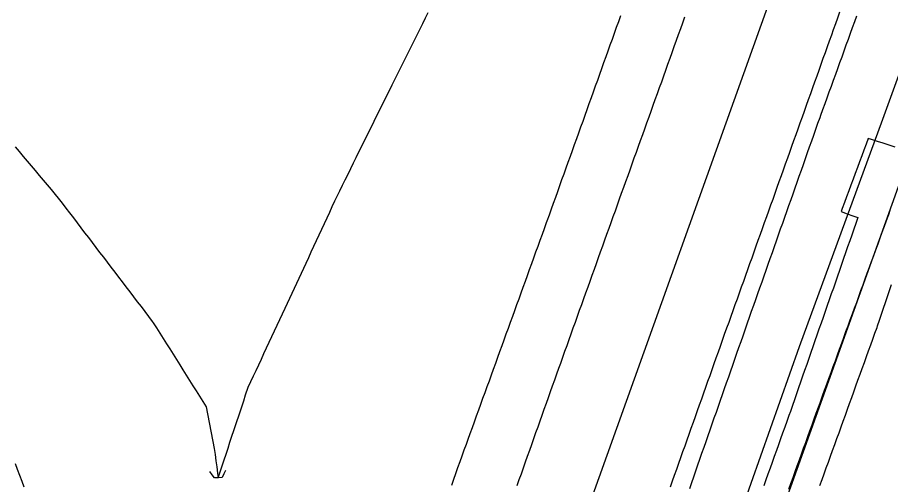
# Model space of a CAD drawing. Extents: x 1901471 to 1963503, y 756461 to 799997.
# Drawn here: x 1940925 to 1941065.3, y 780867.7 to 780942.7 of the extents above; entities that cross this region are included whole.
import ezdxf

# ---------------------------------------------------------------- set-up
doc = ezdxf.new("R2010")
doc.units = 0
for name, color, linetype in [('Default', 7, 'Continuous'), ('RD_EX_Bridge', 7, 'Continuous'), ('RD_EX_DR_ErosCtrl', 7, 'Continuous'), ('RD_EX_Fence_Other', 7, 'Continuous'), ('RD_EX_H2O', 7, 'Continuous'), ('RD_EX_Road', 7, 'Continuous'), ('RD_HC_Cl', 7, 'Continuous')]:
    doc.layers.add(name, color=color, linetype=linetype)

# ---------------------------------------------------------------- blocks, each defined once
blk = doc.blocks.new('CB')
at = {"layer": 'Default'}
blk.add_lwpolyline([(0.11, -0.127), (0.055, -0.095), (0, -0.063), (0, 0), (0, 0.063), (0.055, 0.095), (0.11, 0.127)], dxfattribs=at)

msp = doc.modelspace()

# ---------------------------------------------------------------- linework, layer by layer
at = {"layer": 'RD_EX_DR_ErosCtrl'}
for points in [[(1941066.01, 780921.89), (1941065.07, 780922.2), (1941064.12, 780922.5), (1941063.18, 780922.81), (1941062.24, 780923.11), (1941061.69, 780923.29), (1941061.34, 780922.35), (1941061, 780921.41), (1941060.65, 780920.47), (1941060.3, 780919.53), (1941059.96, 780918.6), (1941059.61, 780917.66), (1941059.26, 780916.72), (1941058.92, 780915.78), (1941058.57, 780914.84), (1941058.23, 780913.91), (1941057.88, 780912.97), (1941057.53, 780912.03), (1941057.35, 780911.52), (1941058.29, 780911.19), (1941059.22, 780910.87), (1941060.04, 780910.58), (1941059.71, 780909.64), (1941059.38, 780908.69), (1941059.05, 780907.75), (1941058.72, 780906.81), (1941058.39, 780905.86), (1941058.06, 780904.92), (1941057.73, 780903.97), (1941057.4, 780903.03), (1941057.07, 780902.08), (1941056.74, 780901.14), (1941056.42, 780900.2), (1941056.09, 780899.25), (1941055.76, 780898.31), (1941055.43, 780897.36), (1941055.1, 780896.42), (1941054.77, 780895.48), (1941054.44, 780894.53), (1941054.11, 780893.59), (1941053.78, 780892.64), (1941053.45, 780891.7), (1941053.13, 780890.75), (1941052.8, 780889.81), (1941052.47, 780888.87), (1941052.14, 780887.92), (1941051.81, 780886.98), (1941051.48, 780886.03), (1941051.15, 780885.09), (1941050.82, 780884.14), (1941050.49, 780883.2), (1941050.16, 780882.26), (1941049.83, 780881.31), (1941049.51, 780880.37), (1941049.18, 780879.42), (1941048.95, 780878.77), (1941048.61, 780877.83), (1941048.28, 780876.89), (1941047.94, 780875.95), (1941047.6, 780875.01), (1941047.26, 780874.07), (1941046.93, 780873.13), (1941046.93, 780873.13), (1941046.59, 780872.18), (1941046.25, 780871.24), (1941045.92, 780870.3), (1941045.58, 780869.36), (1941045.24, 780868.42), (1941044.9, 780867.48)], [(1941053.94, 780867.54), (1941054.28, 780868.48), (1941054.62, 780869.42), (1941054.96, 780870.36), (1941055.3, 780871.3), (1941055.64, 780872.24), (1941055.98, 780873.18), (1941056.32, 780874.12), (1941056.32, 780874.12), (1941056.66, 780875.06), (1941057, 780876), (1941057.34, 780876.94), (1941057.68, 780877.88), (1941058.02, 780878.82), (1941058.36, 780879.77), (1941058.7, 780880.71), (1941059.04, 780881.65), (1941059.37, 780882.59), (1941059.71, 780883.53), (1941060.05, 780884.47), (1941060.39, 780885.41), (1941060.73, 780886.35), (1941061.07, 780887.29), (1941061.41, 780888.23), (1941061.75, 780889.17), (1941062.09, 780890.11), (1941062.43, 780891.05), (1941062.77, 780891.99), (1941063.11, 780892.93), (1941063.19, 780893.17), (1941063.52, 780894.11), (1941063.84, 780895.06), (1941064.16, 780896.01), (1941064.49, 780896.95), (1941064.81, 780897.9), (1941065.13, 780898.84), (1941065.45, 780899.79)]]:
    msp.add_lwpolyline(points, dxfattribs=at)
at = {"layer": 'RD_EX_Fence_Other'}
msp.add_lwpolyline([(1941119.95, 781082.21), (1941101.45, 781029.76), (1941079.78, 780969.79), (1941064.01, 780926.33), (1941050.62, 780889.8), (1941031.96, 780837.1), (1941011.64, 780779.47), (1940993.9, 780729.41), (1940976.11, 780680.54), (1940959.84, 780635.74)], dxfattribs=at)
at = {"layer": 'RD_EX_H2O'}
for points in [[(1940924.64, 780921.93), (1940925.28, 780921.16), (1940925.92, 780920.4), (1940926.56, 780919.64), (1940927.2, 780918.87), (1940927.84, 780918.11), (1940928.49, 780917.34), (1940929.13, 780916.58), (1940929.77, 780915.81), (1940930.41, 780915.05), (1940931.05, 780914.28), (1940931.55, 780913.69), (1940932.15, 780912.9), (1940932.76, 780912.1), (1940932.76, 780912.1), (1940933.36, 780911.31), (1940933.97, 780910.52), (1940934.57, 780909.73), (1940935.17, 780908.94), (1940935.78, 780908.14), (1940936.38, 780907.35), (1940936.99, 780906.56), (1940937.59, 780905.77), (1940938.19, 780904.97), (1940938.8, 780904.18), (1940939.4, 780903.39), (1940940.01, 780902.6), (1940940.61, 780901.8), (1940941.21, 780901.01), (1940941.82, 780900.22), (1940942.42, 780899.43), (1940943.03, 780898.64), (1940943.63, 780897.84), (1940944.23, 780897.05), (1940944.84, 780896.26), (1940945.44, 780895.47), (1940946.05, 780894.67), (1940946.65, 780893.88), (1940946.8, 780893.68), (1940947.33, 780892.84), (1940947.86, 780891.99), (1940948.4, 780891.15), (1940948.93, 780890.31), (1940949.46, 780889.46), (1940949.99, 780888.62), (1940950.52, 780887.78), (1940951.05, 780886.93), (1940951.58, 780886.09), (1940952.11, 780885.25), (1940952.64, 780884.4), (1940953.17, 780883.56), (1940953.7, 780882.72), (1940954.23, 780881.87), (1940954.76, 780881.03), (1940955.29, 780880.19), (1940956.59, 780873.49), (1940956.73, 780872.5), (1940956.86, 780871.51), (1940957, 780870.52), (1940957.14, 780869.53), (1940957.24, 780868.79), (1940957.56, 780869.74), (1940957.87, 780870.69), (1940958.19, 780871.63), (1940958.5, 780872.58), (1940958.82, 780873.53), (1940959.13, 780874.48), (1940959.45, 780875.43), (1940959.76, 780876.38), (1940960.08, 780877.33), (1940960.71, 780879.23), (1940961.02, 780880.18), (1940961.34, 780881.13), (1940961.65, 780882.07), (1940962.06, 780883.32), (1940962.49, 780884.22), (1940962.91, 780885.13), (1940963.33, 780886.03), (1940963.75, 780886.94), (1940964.18, 780887.85), (1940964.6, 780888.75), (1940966.29, 780892.38), (1940966.71, 780893.29), (1940967.13, 780894.19), (1940967.56, 780895.1), (1940967.98, 780896.01), (1940971.36, 780903.26), (1940971.78, 780904.16), (1940972.2, 780905.07), (1940972.62, 780905.98), (1940973.05, 780906.88), (1940973.47, 780907.79), (1940973.89, 780908.69), (1940974.31, 780909.6), (1940974.74, 780910.51), (1940975.16, 780911.41), (1940975.58, 780912.32), (1940976, 780913.23), (1940976.43, 780914.13), (1940976.77, 780914.86), (1940977.21, 780915.75), (1940977.65, 780916.65), (1940978.1, 780917.55), (1940978.54, 780918.44), (1940978.99, 780919.34), (1940979.43, 780920.23), (1940985.21, 780931.88), (1940990.1, 780941.73), (1940990.55, 780942.63), (1940990.99, 780943.52)], [(1941048.95, 780866.93), (1941049.28, 780867.87), (1941049.62, 780868.82), (1941049.96, 780869.76), (1941050.3, 780870.7), (1941050.64, 780871.64), (1941050.98, 780872.58), (1941051.32, 780873.52), (1941051.66, 780874.46), (1941052, 780875.4), (1941052.33, 780876.34), (1941052.67, 780877.28), (1941053.01, 780878.22), (1941053.35, 780879.16), (1941053.69, 780880.11), (1941054.01, 780880.99), (1941054.35, 780881.93), (1941054.69, 780882.87), (1941055.04, 780883.81), (1941055.38, 780884.74), (1941055.72, 780885.68), (1941056.07, 780886.62), (1941056.41, 780887.56), (1941056.75, 780888.5), (1941057.09, 780889.44), (1941057.44, 780890.38), (1941057.78, 780891.32), (1941058.12, 780892.26), (1941058.47, 780893.2), (1941058.81, 780894.14), (1941059.15, 780895.08), (1941059.5, 780896.01), (1941059.84, 780896.95), (1941060.18, 780897.89), (1941060.52, 780898.83), (1941060.87, 780899.77), (1941061.21, 780900.71), (1941061.55, 780901.65), (1941061.9, 780902.59), (1941062.24, 780903.53), (1941062.58, 780904.47), (1941062.93, 780905.41), (1941063.27, 780906.35), (1941063.61, 780907.29), (1941063.95, 780908.22), (1941064.3, 780909.16), (1941064.64, 780910.1), (1941064.98, 780911.04), (1941065.24, 780911.74)]]:
    msp.add_lwpolyline(points, dxfattribs=at)
at = {"layer": 'RD_EX_Road'}
for points in [[(1941021.88, 780942.95), (1941021.54, 780942.01), (1941021.21, 780941.07), (1941020.87, 780940.13), (1941020.53, 780939.19), (1941020.19, 780938.25), (1941019.86, 780937.31), (1941019.52, 780936.37), (1941019.18, 780935.42), (1941018.84, 780934.48), (1941018.51, 780933.54), (1941018.17, 780932.6), (1941017.83, 780931.66), (1941017.5, 780930.72), (1941017.16, 780929.78), (1941016.82, 780928.84), (1941016.48, 780927.89), (1941016.15, 780926.95), (1941015.81, 780926.01), (1941015.47, 780925.07), (1941015.13, 780924.13), (1941014.8, 780923.19), (1941014.46, 780922.25), (1941014.12, 780921.31), (1941013.78, 780920.36), (1941013.45, 780919.42), (1941013.11, 780918.48), (1941012.77, 780917.54), (1941012.43, 780916.6), (1941012.1, 780915.66), (1941011.76, 780914.72), (1941011.42, 780913.78), (1941011.08, 780912.83), (1941010.75, 780911.89), (1941010.41, 780910.95), (1941010.07, 780910.01), (1941009.96, 780909.7), (1941009.62, 780908.76), (1941009.28, 780907.82), (1941008.94, 780906.88), (1941008.59, 780905.94), (1941008.25, 780905), (1941007.91, 780904.06), (1941007.57, 780903.12), (1941007.23, 780902.18), (1941006.89, 780901.23), (1941006.55, 780900.29), (1941006.21, 780899.35), (1941005.87, 780898.41), (1941005.53, 780897.47), (1941005.19, 780896.53), (1941004.85, 780895.59), (1941004.51, 780894.65), (1941004.16, 780893.71), (1941003.82, 780892.77), (1941003.48, 780891.83), (1941003.14, 780890.89), (1941002.8, 780889.95), (1941002.46, 780889.01), (1941002.12, 780888.07), (1941001.78, 780887.13), (1941001.44, 780886.19), (1941001.1, 780885.25), (1941000.76, 780884.31), (1941000.76, 780884.31), (1941000.42, 780883.37), (1941000.08, 780882.43), (1940999.73, 780881.49), (1940999.39, 780880.55), (1940999.05, 780879.61), (1940998.71, 780878.67), (1940998.37, 780877.73), (1940998.03, 780876.79), (1940997.69, 780875.85), (1940997.35, 780874.91), (1940997.07, 780874.13), (1940996.73, 780873.19), (1940996.39, 780872.25), (1940996.06, 780871.31), (1940995.72, 780870.36), (1940995.39, 780869.42), (1940995.05, 780868.48), (1940994.71, 780867.54)], [(1941032.19, 780942.75), (1941031.85, 780941.81), (1941031.52, 780940.87), (1941031.18, 780939.93), (1941030.84, 780938.99), (1941030.47, 780937.97), (1941030.14, 780937.03), (1941029.8, 780936.09), (1941029.46, 780935.14), (1941029.12, 780934.2), (1941028.78, 780933.26), (1941028.45, 780932.32), (1941028.11, 780931.38), (1941027.77, 780930.44), (1941027.43, 780929.5), (1941027.09, 780928.56), (1941026.76, 780927.62), (1941026.42, 780926.67), (1941026.08, 780925.73), (1941025.74, 780924.79), (1941025.4, 780923.85), (1941025.07, 780922.91), (1941024.73, 780921.97), (1941024.39, 780921.03), (1941024.05, 780920.09), (1941023.71, 780919.15), (1941023.38, 780918.2), (1941023.04, 780917.26), (1941022.7, 780916.32), (1941022.36, 780915.38), (1941022.02, 780914.44), (1941021.69, 780913.5), (1941021.35, 780912.56), (1941021.01, 780911.62), (1941020.67, 780910.68), (1941020.33, 780909.73), (1941020, 780908.79), (1941019.66, 780907.85), (1941019.32, 780906.91), (1941018.98, 780905.97), (1941018.64, 780905.03), (1941018.31, 780904.09), (1941017.97, 780903.15), (1941017.63, 780902.2), (1941017.29, 780901.26), (1941016.95, 780900.32), (1941016.62, 780899.38), (1941016.28, 780898.44), (1941015.94, 780897.5), (1941015.6, 780896.56), (1941015.26, 780895.62), (1941014.93, 780894.68), (1941014.59, 780893.73), (1941014.25, 780892.79), (1941013.91, 780891.85), (1941013.57, 780890.91), (1941013.24, 780889.97), (1941012.9, 780889.03), (1941012.56, 780888.09), (1941012.22, 780887.15), (1941011.93, 780886.33), (1941011.6, 780885.39), (1941011.26, 780884.45), (1941010.93, 780883.51), (1941010.59, 780882.56), (1941010.59, 780882.56), (1941010.26, 780881.62), (1941009.92, 780880.68), (1941009.58, 780879.74), (1941009.25, 780878.79), (1941008.91, 780877.85), (1941008.58, 780876.91), (1941008.24, 780875.97), (1941007.91, 780875.03), (1941007.57, 780874.08), (1941007.24, 780873.14), (1941006.9, 780872.2), (1941006.57, 780871.26), (1941006.23, 780870.32), (1941005.9, 780869.37), (1941005.56, 780868.43), (1941005.23, 780867.49)], [(1941057.09, 780943.54), (1941056.76, 780942.6), (1941056.42, 780941.66), (1941056.08, 780940.72), (1941055.77, 780939.85), (1941055.43, 780938.91), (1941055.1, 780937.97), (1941054.76, 780937.03), (1941054.42, 780936.09), (1941054.09, 780935.15), (1941053.75, 780934.2), (1941053.41, 780933.26), (1941053.08, 780932.32), (1941052.74, 780931.38), (1941052.4, 780930.44), (1941052.07, 780929.5), (1941051.73, 780928.55), (1941051.39, 780927.61), (1941051.06, 780926.67), (1941050.72, 780925.73), (1941050.38, 780924.79), (1941050.05, 780923.85), (1941049.71, 780922.91), (1941049.37, 780921.96), (1941049.04, 780921.02), (1941048.7, 780920.08), (1941048.36, 780919.14), (1941048.03, 780918.2), (1941047.69, 780917.26), (1941047.35, 780916.31), (1941047.01, 780915.37), (1941046.68, 780914.43), (1941046.34, 780913.49), (1941046, 780912.55), (1941045.67, 780911.61), (1941045.33, 780910.67), (1941044.99, 780909.72), (1941044.66, 780908.78), (1941044.32, 780907.84), (1941043.98, 780906.9), (1941043.65, 780905.96), (1941043.31, 780905.02), (1941042.97, 780904.07), (1941042.64, 780903.13), (1941042.3, 780902.19), (1941041.96, 780901.25), (1941041.63, 780900.31), (1941041.29, 780899.37), (1941040.95, 780898.42), (1941040.62, 780897.48), (1941040.28, 780896.54), (1941039.94, 780895.6), (1941039.61, 780894.66), (1941039.27, 780893.72), (1941038.93, 780892.78), (1941038.57, 780891.76), (1941038.23, 780890.82), (1941037.9, 780889.88), (1941037.56, 780888.94), (1941037.23, 780888), (1941036.89, 780887.05), (1941036.56, 780886.11), (1941036.22, 780885.17), (1941035.89, 780884.23), (1941035.55, 780883.29), (1941035.22, 780882.34), (1941034.88, 780881.4), (1941034.55, 780880.46), (1941034.21, 780879.52), (1941033.88, 780878.57), (1941033.54, 780877.63), (1941033.21, 780876.69), (1941032.87, 780875.75), (1941032.54, 780874.81), (1941032.2, 780873.86), (1941031.86, 780872.92), (1941031.53, 780871.98), (1941031.19, 780871.04), (1941030.86, 780870.1), (1941030.52, 780869.15), (1941030.19, 780868.21), (1941029.85, 780867.27)], [(1941059.81, 780942.93), (1941059.47, 780941.99), (1941059.13, 780941.05), (1941058.79, 780940.11), (1941058.45, 780939.17), (1941058.11, 780938.23), (1941057.77, 780937.28), (1941057.43, 780936.34), (1941057.09, 780935.4), (1941056.75, 780934.46), (1941056.41, 780933.52), (1941056.06, 780932.58), (1941055.72, 780931.64), (1941055.38, 780930.7), (1941055.04, 780929.76), (1941054.7, 780928.82), (1941054.36, 780927.88), (1941054.02, 780926.94), (1941053.9, 780926.59), (1941053.56, 780925.65), (1941053.23, 780924.71), (1941052.9, 780923.77), (1941052.57, 780922.82), (1941052.23, 780921.88), (1941051.9, 780920.94), (1941051.57, 780919.99), (1941051.23, 780919.05), (1941050.9, 780918.11), (1941050.57, 780917.17), (1941050.24, 780916.22), (1941049.9, 780915.28), (1941049.57, 780914.34), (1941049.24, 780913.39), (1941048.9, 780912.45), (1941048.57, 780911.51), (1941048.24, 780910.57), (1941047.91, 780909.62), (1941047.57, 780908.68), (1941047.24, 780907.74), (1941046.91, 780906.79), (1941046.57, 780905.85), (1941046.24, 780904.91), (1941045.91, 780903.96), (1941045.58, 780903.02), (1941045.24, 780902.08), (1941044.91, 780901.14), (1941044.58, 780900.19), (1941044.24, 780899.25), (1941043.91, 780898.31), (1941043.58, 780897.36), (1941043.25, 780896.42), (1941042.91, 780895.48), (1941042.58, 780894.54), (1941042.25, 780893.59), (1941042.19, 780893.43), (1941041.86, 780892.49), (1941041.53, 780891.54), (1941041.2, 780890.6), (1941040.87, 780889.66), (1941040.54, 780888.71), (1941040.21, 780887.77), (1941039.88, 780886.82), (1941039.55, 780885.88), (1941039.22, 780884.94), (1941038.89, 780883.99), (1941038.56, 780883.05), (1941038.23, 780882.1), (1941037.9, 780881.16), (1941037.57, 780880.22), (1941037.24, 780879.27), (1941036.91, 780878.33), (1941036.58, 780877.38), (1941036.25, 780876.44), (1941035.92, 780875.5), (1941035.59, 780874.55), (1941035.26, 780873.61), (1941034.93, 780872.66), (1941034.6, 780871.72), (1941034.27, 780870.78), (1941033.94, 780869.83), (1941033.61, 780868.89), (1941033.28, 780867.94), (1941032.95, 780867)], [(1940926.07, 780867.27), (1940925.72, 780868.2), (1940925.37, 780869.14), (1940925.01, 780870.08), (1940924.66, 780871.01)]]:
    msp.add_lwpolyline(points, dxfattribs=at)
at = {"layer": 'RD_HC_Cl'}
for p, q in [((1941878.42, 783269.07), (1940045.23, 778152.54)), ((1941906.2, 783259.59), (1940073.41, 778143.37))]:
    msp.add_line(p, q, dxfattribs=at)

# ---------------------------------------------------------------- block references
at = {"layer": 'RD_EX_Bridge', "xscale": 9.842519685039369, "yscale": 9.84251968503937, "rotation": 93.774924}
msp.add_blockref('CB', (1940957.24, 780868.79), dxfattribs=at)

doc.saveas('drawing.dxf')
